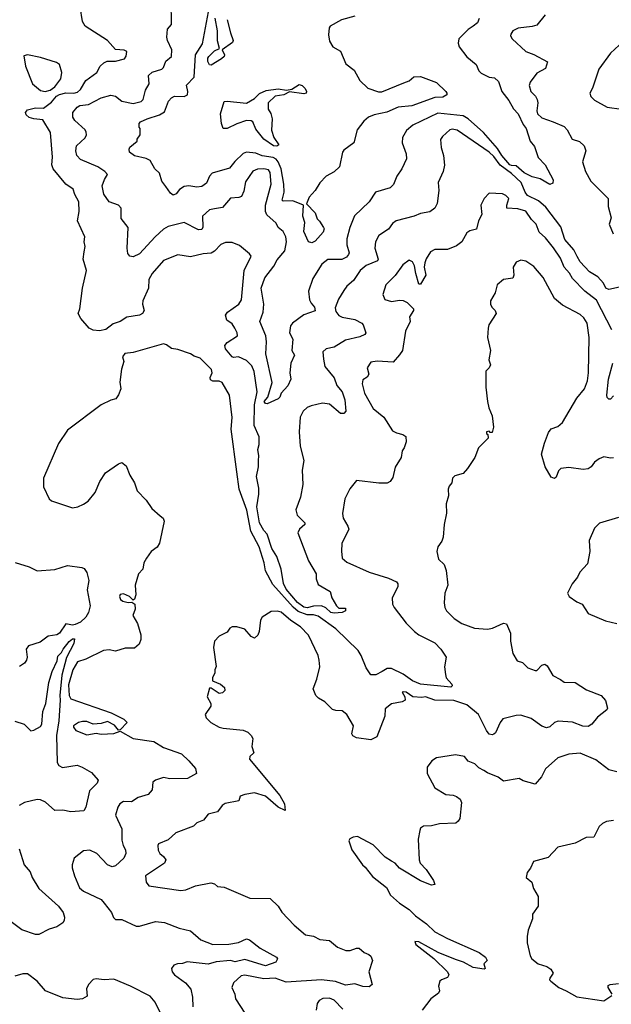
# Model space of a CAD drawing. Extents: x 1690054 to 1842981, y 782881 to 914114.
# Tile 271 of 656: x 1745205 to 1748911, y 861241 to 867405. Entities that reach past the tile are written whole.
import ezdxf

# ---------------------------------------------------------------- set-up
doc = ezdxf.new("R2010")
doc.units = 0

msp = doc.modelspace()

# ---------------------------------------------------------------- linework, layer by layer
at = {"layer": '0CON10XD'}
for points in [[(1748981.2, 865735), (1748895, 865715.2), (1748877.2, 865725), (1748862.7, 865755), (1748825.6, 865795.6), (1748775, 865827.2), (1748715, 865888.5), (1748698.1, 865921.9), (1748676, 865965), (1748619.3, 866029.3), (1748595, 866108.5), (1748500.9, 866230.9), (1748455, 866272.2), (1748385, 866305.1), (1748370.5, 866325), (1748345.4, 866385.4), (1748285, 866441.9), (1748214.2, 866495), (1748175, 866549.5), (1748145, 866576.9), (1747945, 866713.8), (1747915, 866720), (1747899.4, 866715), (1747854.2, 866675), (1747841.4, 866655), (1747845.6, 866605.6), (1747860.5, 866555), (1747865.4, 866494.6), (1747858.1, 866455), (1747826.9, 866385), (1747830.9, 866335), (1747820, 866255), (1747805, 866224.4), (1747775, 866202.9), (1747715, 866191.2), (1747676.2, 866175), (1747563.6, 866146.4), (1747540.5, 866129.5), (1747515, 866093.5), (1747455, 866054.3), (1747434.7, 866015.3), (1747430, 865975), (1747450.6, 865905), (1747445.7, 865895), (1747375, 865866), (1747337.1, 865835), (1747296.9, 865773.1), (1747255, 865737.3), (1747235, 865710.6), (1747202.5, 865655), (1747181.5, 865601.5), (1747185, 865578), (1747205, 865553.6), (1747225, 865543.8), (1747305, 865528), (1747348, 865505), (1747357.5, 865495), (1747374.2, 865445), (1747366.2, 865435), (1747335, 865420), (1747245, 865398.6), (1747175, 865354.1), (1747125.4, 865344.6), (1747104, 865325), (1747108.9, 865278.9), (1747115.8, 865235), (1747175, 865163.1), (1747190.8, 865115), (1747225.3, 865075), (1747242.5, 865025), (1747248.2, 864955), (1747235, 864939.6), (1747215, 864940.4), (1747145, 864998.8), (1747102.5, 865005), (1747031.5, 864988.5), (1747005, 864976.4), (1746981.8, 864955), (1746962.4, 864917.6), (1746954.7, 864825), (1746961.1, 864735), (1746984, 864645), (1746974.5, 864585), (1746979.6, 864495), (1746963.6, 864415), (1746935.7, 864335.7), (1746942.4, 864302.4), (1746991.2, 864255), (1746991.2, 864245), (1746958, 864215), (1746947.7, 864192.3), (1747015, 864018), (1747061.2, 863935), (1747062, 863905), (1747075, 863870), (1747150, 863825), (1747160, 863785), (1747190, 863735), (1747205, 863720), (1747245, 863720), (1747246.2, 863705), (1747225, 863693.8), (1747175, 863690), (1747155, 863694.7), (1747123.4, 863723.4), (1747095, 863734.8), (1747045.8, 863734.2), (1747006.4, 863723.6), (1746985, 863727.9), (1746945, 863755.9), (1746875, 863838.9), (1746858.6, 863875), (1746842, 863965), (1746815.1, 864045.1), (1746784.8, 864095), (1746755.3, 864185), (1746735, 864207.5), (1746707.6, 864255), (1746689.8, 864355), (1746703.6, 864435), (1746703.3, 864473.3), (1746689.2, 864545), (1746700.9, 864605), (1746700.9, 864645), (1746703.5, 864675), (1746696.2, 864715), (1746705.1, 864745), (1746705, 864793.8), (1746674.4, 864864.4), (1746675.8, 864995), (1746692.7, 865075), (1746673.3, 865203.3), (1746658.5, 865238.5), (1746625, 865271.8), (1746575, 865294.6), (1746545, 865290.3), (1746535, 865295.4), (1746495, 865344.4), (1746490.9, 865365), (1746505.7, 865385), (1746569.2, 865425), (1746568.1, 865445), (1746553.3, 865475), (1746535, 865500.6), (1746501.9, 865525), (1746494.2, 865555), (1746507.5, 865575), (1746577.1, 865625), (1746595, 865651.2), (1746611.1, 865835), (1746655.8, 865925), (1746645, 865940), (1746581.2, 865991.2), (1746535, 866010), (1746495, 866010.6), (1746465, 865997.1), (1746425, 865956.5), (1746404.4, 865944.4), (1746355, 865940.4), (1746275, 865920), (1746195, 865933.3), (1746105, 865898.1), (1746035, 865815.6), (1746015, 865778), (1746011.9, 865725), (1745975.9, 865645), (1745974.6, 865625), (1745984.5, 865585), (1745974.7, 865565.3), (1745954.8, 865555.2), (1745877.2, 865542.8), (1745834.3, 865515.7), (1745789.7, 865500.3), (1745745, 865465.7), (1745705, 865458), (1745665, 865461.2), (1745640, 865475), (1745588.8, 865535), (1745571.2, 865565), (1745582, 865595), (1745598.2, 865725), (1745624.2, 865835), (1745602.9, 865905), (1745607.9, 865952.1), (1745614.4, 865985), (1745608.8, 866015), (1745612.5, 866045), (1745567.1, 866145), (1745578.6, 866205), (1745576, 866265), (1745550.9, 866310.9), (1745540, 866345), (1745495, 866376), (1745415, 866472.5), (1745405.9, 866495.9), (1745410, 866545), (1745398.3, 866698.3), (1745349.4, 866779.4), (1745294, 866784), (1745265, 866793.6), (1745245, 866809.2), (1745240.5, 866825), (1745255, 866840.5), (1745304.4, 866854.4), (1745355, 866850.8), (1745405, 866889), (1745435, 866925.6), (1745455, 866937), (1745495, 866946.8), (1745545, 866946.2), (1745567.7, 866952.3), (1745585, 866967.9), (1745619.5, 867025), (1745687.5, 867075), (1745710, 867115), (1745731.5, 867135), (1745752.5, 867145), (1745805, 867145.3), (1745860.7, 867159.3), (1745872.5, 867177.5), (1745875.8, 867205.8), (1745858.8, 867215), (1745805, 867218.1), (1745755.2, 867275), (1745615, 867364.2), (1745599, 867395), (1745584.3, 867485)], [(1746425, 866220.3), (1746395, 866214.5), (1746351.2, 866175), (1746352.8, 866107.2), (1746345, 866091.9), (1746325, 866090), (1746235, 866135.4), (1746135, 866110), (1746105, 866093.2), (1746053.7, 866046.3), (1745955, 865940.4), (1745915, 865920.8), (1745895.8, 865925.8), (1745882.4, 865942.4), (1745877.3, 865975), (1745884.4, 866104.4), (1745841.5, 866161.5), (1745841.2, 866225), (1745825, 866243.8), (1745765, 866266), (1745732.1, 866312.1), (1745721.9, 866365), (1745735.4, 866405), (1745755, 866436.2), (1745738.6, 866455), (1745695, 866483.1), (1745585, 866530), (1745563.5, 866555), (1745556.9, 866585), (1745561.9, 866615), (1745614.4, 866665), (1745622.7, 866685), (1745621.3, 866701.3), (1745614.5, 866715), (1745550.6, 866775), (1745537.8, 866795), (1745538.6, 866825), (1745565, 866857.5), (1745582.4, 866867.6), (1745635.6, 866874.4), (1745715, 866915.9), (1745775, 866931.8), (1745805, 866927.1), (1745845, 866896.2), (1745915, 866880.5), (1745965, 866892.2), (1745979.4, 866905), (1745993.9, 866965), (1746016.2, 867003.8), (1746011.9, 867055), (1746035, 867076.4), (1746095.6, 867095), (1746105.5, 867105), (1746120, 867145), (1746156.2, 867175), (1746157.1, 867217.1), (1746130, 867275), (1746126.7, 867295), (1746130, 867345), (1746156.7, 867375), (1746153.3, 867525)], [(1747305, 867428.2), (1747221.2, 867405), (1747149.2, 867365), (1747143.1, 867355), (1747138.7, 867311.3), (1747145, 867271.2), (1747166.7, 867235), (1747215, 867207.5), (1747248.8, 867128.8), (1747299.5, 867089.5), (1747336.7, 867025), (1747385, 866976.2), (1747453, 866953), (1747473, 866953), (1747610.8, 867009.2), (1747645, 867022.8), (1747675, 867046.8), (1747715, 867050.6), (1747815, 867011.1), (1747874.2, 866955), (1747881.2, 866945), (1747880, 866935), (1747855, 866919.6), (1747805, 866917.8), (1747662, 866865), (1747575, 866857.4), (1747505, 866826.2), (1747425, 866810.5), (1747390.8, 866795), (1747360.2, 866769.8), (1747320, 866715), (1747298, 866635), (1747235, 866587.5), (1747227.5, 866575), (1747209.4, 866485), (1747175, 866451.9), (1747125, 866426), (1747085.3, 866384.7), (1747055.5, 866335), (1747017.7, 866295), (1747002.3, 866252.3), (1747055, 866196.7), (1747068.5, 866158.5), (1747083.6, 866143.6), (1747108.9, 866105), (1747111.9, 866095), (1747105.6, 866075), (1747055, 866018), (1747035, 866009.2), (1747013.8, 866015), (1746985, 866080), (1746991.8, 866135), (1746977.7, 866175), (1746983.3, 866243.3), (1746915, 866270.3), (1746855, 866270), (1746850, 866275), (1746862.5, 866325), (1746859.4, 866375), (1746842, 866472), (1746825, 866515.3), (1746811.6, 866531.6), (1746791.9, 866541.9), (1746723.2, 866553.2), (1746685, 866569.4), (1746625, 866575.5), (1746605, 866567.5), (1746551.7, 866518.3), (1746520, 866475), (1746411.5, 866445), (1746393.1, 866425), (1746375, 866382.5), (1746345, 866361.5), (1746315, 866356.2), (1746265, 866365.7), (1746235, 866360), (1746206.8, 866343.2), (1746185, 866314.2), (1746166.2, 866306.2), (1746148.8, 866318.8), (1746121.2, 866361.2), (1746096, 866395), (1746080, 866445), (1746052.4, 866472.4), (1746023.1, 866523.1), (1745997.1, 866537.1), (1745923.2, 866553.2), (1745893.3, 866575), (1745890, 866595), (1745895, 866607.5), (1745940, 866645), (1745941.7, 866658.3), (1745960, 866685), (1745960, 866725), (1745953, 866733), (1745952.5, 866755), (1745962.5, 866765), (1746003.3, 866785), (1746080.8, 866809.2), (1746111.4, 866828.6), (1746138.1, 866895), (1746155, 866916.2), (1746175, 866926.5), (1746235, 866925.5), (1746255.4, 866935), (1746258.5, 866955), (1746250, 866995), (1746298.5, 867045), (1746305.4, 867185), (1746350.1, 867255), (1746388.6, 867455)], [(1748497.5, 867435), (1748445, 867371.2), (1748415, 867362), (1748327.9, 867352.1), (1748294.4, 867335.6), (1748281.2, 867315), (1748280, 867305), (1748290, 867285), (1748375, 867205.6), (1748425, 867187.9), (1748511.7, 867141.7), (1748499.3, 867100.7), (1748445, 867071.4), (1748402, 867015), (1748396.3, 866993.7), (1748406.6, 866956.6), (1748437, 866927), (1748447.5, 866905), (1748451.2, 866885), (1748443.5, 866835), (1748448.1, 866815), (1748475, 866790), (1748547.5, 866765), (1748616.1, 866736.1), (1748634.3, 866715), (1748665, 866657.5), (1748712, 866642), (1748740, 866615), (1748751.9, 866585), (1748730, 866515), (1748748.6, 866455), (1748782.9, 866395), (1748892, 866285), (1748890.8, 866235), (1748910, 866165), (1748898, 866125), (1748922.3, 866065)], [(1746505.5, 867405.5), (1746525, 867322.5), (1746542.9, 867275), (1746537.8, 867262.2), (1746474.1, 867215.9), (1746488.2, 867185), (1746485.6, 867175), (1746469.1, 867160.9), (1746405, 867120.9), (1746393.3, 867123.3), (1746383.1, 867143.1), (1746382.8, 867165), (1746388.9, 867175), (1746425, 867210.3), (1746456.7, 867225), (1746443.1, 867273.1), (1746443.7, 867335), (1746429.5, 867415)], [(1748083.6, 867413.6), (1748072, 867385), (1748045, 867363.8), (1748015, 867343.6), (1747955, 867286), (1747951.7, 867258.3), (1747958, 867235), (1748005, 867173.1), (1748064, 867124), (1748081.8, 867085), (1748095, 867071.5), (1748145, 867045.8), (1748180.3, 867040.3), (1748205, 867018.8), (1748224.2, 866955), (1748269.5, 866899.5), (1748297.6, 866847.6), (1748327.8, 866815), (1748358.6, 866748.6), (1748377.5, 866725), (1748403.3, 866645), (1748430.4, 866610.4), (1748452.2, 866542.2), (1748496.1, 866496.1), (1748547.3, 866402.7), (1748545, 866381.2), (1748525, 866374.3), (1748465, 866408.1), (1748415, 866420.8), (1748365, 866446.3), (1748315, 866489.5), (1748285, 866491.5), (1748275, 866497.6), (1748225, 866555.9), (1748197.9, 866597.9), (1748109.5, 866699.5), (1748015, 866783.7), (1747983.4, 866803.4), (1747825, 866819.2), (1747666.9, 866745), (1747628.5, 866711.5), (1747602, 866668), (1747600, 866635), (1747625.6, 866565), (1747628.6, 866535), (1747598.3, 866471.7), (1747567.5, 866425), (1747547, 866373), (1747525, 866352.5), (1747434.6, 866325.4), (1747395, 866266), (1747303.2, 866176.8), (1747272.7, 866105), (1747255, 866032.5), (1747254.7, 865995), (1747268.1, 865945), (1747265.7, 865935), (1747251.7, 865918.3), (1747223.7, 865903.7), (1747135, 865903.7), (1747098.2, 865875), (1747040.7, 865785), (1747015.2, 865705), (1747020.7, 865650.7), (1747030.1, 865630.1), (1747052.5, 865605), (1747056.6, 865583.4), (1746985, 865557.5), (1746914.5, 865505.5), (1746902.2, 865487.8), (1746895.9, 865445), (1746916.1, 865405), (1746910, 865335), (1746925.5, 865305), (1746902.7, 865255), (1746898.1, 865195), (1746904, 865155), (1746885, 865112.5), (1746843.9, 865066.1), (1746835, 865042.5), (1746825, 865032.5), (1746755, 865000), (1746745, 865002), (1746736, 865015), (1746758.5, 865041.5), (1746787.1, 865132.9), (1746747.1, 865312.9), (1746750.9, 865389.1), (1746746.7, 865425), (1746710, 865515), (1746729.2, 865575), (1746734.8, 865624.8), (1746716.9, 865725), (1746741.5, 865788.5), (1746797.5, 865862.5), (1746818.7, 865901.3), (1746865, 865957.5), (1746876.4, 866015), (1746872.5, 866045), (1746855, 866078.8), (1746825, 866103.8), (1746810.8, 866130.8), (1746754, 866184), (1746744, 866205), (1746744.8, 866245), (1746780.3, 866375), (1746775, 866449.4), (1746762.9, 866465), (1746735, 866472.4), (1746695, 866469.2), (1746665, 866456.2), (1746619.1, 866390.9), (1746608.7, 866331.3), (1746595, 866299.2), (1746578.2, 866291.8), (1746525, 866288.9), (1746475, 866229.1), (1746425, 866220.3)], [(1748961.2, 867245), (1748905.5, 867195), (1748832.5, 867095), (1748793, 866977), (1748775.7, 866945), (1748782.5, 866925), (1748805, 866902.5)], [(1745365, 866955.8), (1745395, 866963.5), (1745425.2, 866985), (1745462.9, 867035), (1745469.6, 867075), (1745454.3, 867125), (1745436.4, 867136.4), (1745335, 867168.5), (1745255, 867185.8), (1745230, 867180), (1745240.9, 867115), (1745284.7, 867004.7), (1745335, 866961.3), (1745365, 866955.8)], [(1746815, 866612.7), (1746794, 866615), (1746735, 866658.2), (1746685, 866720.9), (1746665.4, 866765.4), (1746655, 866772.9), (1746625.8, 866774.2), (1746565, 866754), (1746505, 866723.8), (1746480, 866725), (1746470, 866755), (1746463.8, 866815), (1746485, 866892.5), (1746503.9, 866896.1), (1746625, 866883.3), (1746675, 866912.5), (1746706.8, 866943.2), (1746748, 866962), (1746825, 866972.9), (1746876.6, 866963.4), (1746909.8, 866970.2), (1746955, 866998.6), (1746975, 866993.8), (1746993.3, 866975), (1747002.5, 866955), (1747000, 866945), (1746985, 866941.2), (1746895, 866953.2), (1746858.8, 866935), (1746805, 866926.2), (1746761.5, 866885), (1746761.5, 866845), (1746777.9, 866817.9), (1746787.1, 866785), (1746783, 866713), (1746797.4, 866667.4), (1746829.1, 866620.9), (1746815, 866612.7)], [(1748805, 866902.5), (1748885, 866856.7), (1748975.4, 866845.4)], [(1748914.5, 865464.5), (1748818.9, 865648.9), (1748744.7, 865705), (1748667.9, 865785), (1748648.4, 865818.4), (1748615, 865855.6), (1748592.1, 865912.1), (1748547.9, 865977.9), (1748498.8, 866038.8), (1748460, 866075), (1748440.5, 866125), (1748410.4, 866155), (1748375.6, 866205.6), (1748325, 866221.1), (1748256.2, 866225), (1748256, 866245), (1748268.8, 866285), (1748251.2, 866305), (1748230, 866315), (1748145, 866318.8), (1748115, 866286.2), (1748094.5, 866245), (1748100, 866185), (1748080, 866145), (1748065.8, 866094.2), (1748025, 866083.8), (1748005, 866070), (1747974, 866015), (1747941.3, 865988.7), (1747885, 865965.7), (1747805, 865965.7), (1747778.3, 865951.7), (1747751.1, 865908.9), (1747742.3, 865882.3), (1747738, 865855), (1747748.8, 865805), (1747715, 865750), (1747705, 865750), (1747685.8, 865815.8), (1747679.2, 865865), (1747665, 865888.8), (1747645, 865900), (1747605, 865871.2), (1747557.2, 865802.8), (1747498.6, 865745), (1747480.8, 865685), (1747492.6, 865652.6), (1747535, 865641.1), (1747585, 865649.5), (1747607.4, 865647.4), (1747631.2, 865635), (1747672.5, 865595), (1747672.5, 865585), (1747647.5, 865545), (1747650, 865515), (1747622.5, 865455), (1747602, 865335), (1747583.2, 865306.8), (1747545, 865260.6), (1747445, 865268.1), (1747405, 865262), (1747382.5, 865225), (1747392.9, 865185), (1747382.5, 865167.5), (1747355, 865150), (1747351.1, 865125), (1747365, 865066.2), (1747420.2, 864970.2), (1747485.8, 864915.8), (1747540.4, 864830.4), (1747565, 864817.7), (1747605, 864808.5), (1747624.2, 864795), (1747626.8, 864763.2), (1747614.3, 864725.7), (1747600, 864705), (1747593.8, 864665), (1747556.5, 864603.5), (1747541.5, 864538.5), (1747525, 864513.3), (1747506.1, 864503.9), (1747455, 864503.8), (1747315, 864520), (1747272.9, 864467.1), (1747241.4, 864405), (1747226.6, 864313.4), (1747230.5, 864285), (1747261.4, 864235), (1747266.9, 864215), (1747222, 864125), (1747221.2, 864078.8), (1747224.3, 864035), (1747255, 864009.5), (1747395, 863945.5), (1747515, 863908.5), (1747566, 863885), (1747574.2, 863874.2), (1747574.2, 863855), (1747538.6, 863785), (1747541.1, 863745), (1747550, 863725), (1747625, 863627.1), (1747677.5, 863575), (1747705, 863553.1), (1747805, 863504.6), (1747842.5, 863465), (1747876, 863415), (1747866.8, 863353.2), (1747871.6, 863305), (1747875.7, 863285), (1747912.5, 863245), (1747914, 863235), (1747905, 863226), (1747715.6, 863245.6), (1747665, 863266.8), (1747606.9, 863306.9), (1747535, 863343.4), (1747507.1, 863342.9), (1747476, 863325), (1747435, 863303.3), (1747403.6, 863303.6), (1747375, 863347.5), (1747343.6, 863425), (1747325, 863455.7), (1747185, 863591.2), (1747075, 863670), (1747045, 863678.5), (1747005, 863679.8), (1746950.2, 863700.2), (1746917.1, 863727.1), (1746790.1, 863870.1), (1746745.7, 863955), (1746737.5, 864005), (1746705, 864105.7), (1746652.9, 864202.9), (1746627.8, 864335), (1746579.2, 864465), (1746564.7, 864574.7), (1746530.7, 864840.7), (1746535.3, 864915), (1746519.4, 865055), (1746472.8, 865132.8), (1746455, 865141.4), (1746415, 865141.8), (1746400.6, 865150.6), (1746399.2, 865165), (1746410, 865195), (1746405.6, 865215), (1746335, 865286.7), (1746298, 865298), (1746275, 865313.3), (1746195, 865340), (1746155, 865346.7), (1746125, 865370), (1746105, 865376.7), (1745915, 865320.8), (1745864.7, 865315.3), (1745850, 865295), (1745856.7, 865265), (1745842.4, 865217.6), (1745831.4, 865135), (1745838, 865095), (1745825, 865057.5), (1745808.3, 865031.7), (1745775, 865023.8), (1745715, 864994.2), (1745504.5, 864835.5), (1745447.2, 864752.8), (1745354.2, 864534.2), (1745355, 864480), (1745390, 864405), (1745405, 864393.3), (1745535, 864350), (1745570, 864355), (1745605, 864371.2), (1745635, 864391.2), (1745678, 864445), (1745706.4, 864515), (1745742.7, 864567.3), (1745825, 864625.6), (1745845, 864632.5), (1745872.2, 864612.2), (1745895, 864553.8), (1745924, 864505), (1745941.2, 864455), (1745996.4, 864396.4), (1746032, 864345), (1746085, 864298.8), (1746103.8, 864285), (1746109.4, 864265), (1746081.8, 864128.2), (1746066.9, 864103.1), (1746029.5, 864075), (1745999.4, 864035), (1745983.1, 864005), (1745976, 863965), (1745950, 863935), (1745928.2, 863865), (1745932.9, 863805), (1745925, 863777.5), (1745915, 863770), (1745893.3, 863795), (1745855, 863810), (1745835, 863806.2), (1745830, 863795), (1745837.5, 863775), (1745851.2, 863765), (1745885, 863756), (1745907.5, 863757.5), (1745926, 863746), (1745928.6, 863715), (1745914.6, 863675), (1745942.7, 863625), (1745963.6, 863555), (1745964.5, 863525), (1745954.5, 863495), (1745925, 863469.6), (1745865, 863469.7), (1745805, 863451.8), (1745765, 863459.1), (1745730, 863455), (1745619.1, 863400.9), (1745566.7, 863385), (1745537.5, 863335), (1745510.1, 863240.1), (1745515.8, 863175), (1745525, 863153.3), (1745777.5, 863065), (1745857.5, 863025), (1745877.5, 863005), (1745835, 862960), (1745825, 862957.5), (1745798.1, 862988.1), (1745755, 863010.9), (1745715, 862998.1), (1745665.5, 862994.5), (1745625, 863012), (1745598.3, 863011.7), (1745574, 863005), (1745541.2, 862985), (1745541.2, 862975), (1745556.2, 862955), (1745625, 862928.1), (1745685, 862938.1), (1745715, 862933.1), (1745795, 862936.7), (1745835, 862950), (1745916.7, 862905), (1746045.3, 862885.3), (1746105, 862848.5), (1746218, 862808), (1746265.6, 862765.6), (1746307.3, 862717.3), (1746313.3, 862686.7), (1746255.4, 862654.6), (1746145, 862651.6), (1746105, 862660), (1746055, 862644.2), (1746039.5, 862630.5), (1746035.7, 862584.3), (1746009.2, 862555), (1745948, 862535), (1745905, 862508.6), (1745855, 862510), (1745833.1, 862495), (1745820, 862475), (1745804.4, 862425), (1745845, 862338.8), (1745845, 862267.5), (1745852.9, 862235), (1745868.6, 862208.6), (1745869.4, 862185), (1745857.1, 862155), (1745805, 862107.8), (1745785, 862102.3), (1745755, 862113.3), (1745688.5, 862185), (1745645, 862206.8), (1745605, 862200.8), (1745546.9, 862155), (1745533.1, 862115), (1745532.9, 862095), (1745547.5, 862045), (1745580.3, 861970.3), (1745605, 861950), (1745715, 861896.9), (1745734.1, 861874.1), (1745780, 861815), (1745791.9, 861785), (1745805, 861771.9), (1745845, 861771.2), (1745935, 861730.9), (1745955, 861730.5), (1746055, 861758.9), (1746112.2, 861752.2), (1746205, 861716.9), (1746275, 861701.2), (1746339.2, 861645), (1746415, 861615.2), (1746515, 861617.8), (1746575, 861626.8), (1746625, 861650), (1746645.4, 861645.4), (1746712.4, 861592.4), (1746813.3, 861535), (1746820, 861525), (1746810, 861505), (1746745, 861482.5), (1746615, 861520.9), (1746555, 861507.7), (1746525, 861514.8), (1746435, 861507.6), (1746385, 861493), (1746255, 861505.9), (1746225, 861496.3), (1746194, 861495), (1746171.4, 861485), (1746156.9, 861465), (1746161.1, 861445), (1746175, 861425.6), (1746243.1, 861375), (1746276.7, 861335), (1746286.9, 861285), (1746289.1, 861225)], [(1748925, 864662), (1748905, 864660), (1748865, 864668.1), (1748835, 864656.5), (1748805, 864634.2), (1748784.7, 864605.3), (1748765, 864594.2), (1748735, 864589.4), (1748645, 864602.6), (1748595, 864595.9), (1748579.7, 864580.3), (1748565, 864542), (1748555, 864532.5), (1748535, 864542), (1748496.7, 864605), (1748472.9, 864685), (1748491.9, 864755), (1748518.3, 864821.7), (1748535, 864843.8), (1748575, 864858), (1748605, 864883.8), (1748694, 865036), (1748742.5, 865095), (1748762.5, 865145), (1748768.9, 865195), (1748772.9, 865415), (1748760, 865505), (1748739.4, 865539.4), (1748715, 865560.6), (1748605, 865618.9), (1748555, 865659.4), (1748485, 865790.8), (1748425, 865859.2), (1748375, 865893.8), (1748345, 865900), (1748315, 865886.2), (1748296.7, 865855), (1748301.4, 865805), (1748295, 865786.2), (1748235, 865779.2), (1748196, 865745), (1748183.3, 865695), (1748154, 865645), (1748154.2, 865624.2), (1748163.3, 865605), (1748184.1, 865584.1), (1748189.2, 865565), (1748143.1, 865495), (1748138.6, 865475), (1748136.2, 865415), (1748153.6, 865333.6), (1748143.9, 865276.1), (1748154, 865245), (1748146.2, 865225), (1748125.7, 865204.3), (1748124.5, 865104.5), (1748135.5, 865015), (1748144.4, 864975), (1748165.6, 864925.6), (1748173.8, 864855), (1748165, 864820), (1748151.7, 864821.7), (1748145, 864830), (1748130, 864825), (1748130, 864815), (1748138.3, 864808.3), (1748140, 864785), (1748078.8, 864725), (1748056.2, 864665), (1748009.2, 864595), (1747983.3, 864565), (1747930.9, 864549.1), (1747916.2, 864535), (1747912.5, 864505), (1747895, 864484), (1747888.2, 864465), (1747890.4, 864425), (1747876.2, 864375), (1747879.2, 864315), (1747864.4, 864245), (1747858.1, 864165), (1747849.3, 864140.7), (1747824.3, 864105), (1747818.9, 864075), (1747828.3, 864028.3), (1747863.8, 863995), (1747875.8, 863955.8), (1747887.5, 863865), (1747867.5, 863815), (1747864.2, 863755), (1747868, 863725), (1747878, 863705), (1747926.6, 863656.6), (1747975, 863624.4), (1748055, 863595.7), (1748135, 863589.2), (1748167.5, 863595), (1748235, 863626.7), (1748253.6, 863623.6), (1748279.2, 863565), (1748279.2, 863515), (1748293.3, 863436.7), (1748320.5, 863390.5), (1748355, 863380), (1748388.3, 863348.3), (1748435, 863330), (1748445, 863331.2), (1748475.8, 863364.2), (1748495, 863370.8), (1748509.8, 863359.8), (1748545, 863298.9), (1748593.3, 863275), (1748615, 863256.7), (1748685, 863255.7), (1748755, 863210), (1748847.5, 863175), (1748873.6, 863143.6), (1748887.5, 863095), (1748882.5, 863085), (1748825, 863038.8), (1748790, 862995), (1748765, 862980), (1748733.1, 862983.1), (1748667, 863007), (1748577.1, 863012.9), (1748554.8, 863005.2), (1748525, 862977.8), (1748505, 862972.2), (1748475, 862982.5), (1748409.9, 863029.9), (1748345, 863050), (1748315, 863049.8), (1748232.2, 863027.8), (1748215.3, 863005), (1748185, 862940.6), (1748175, 862931.9), (1748165, 862927.8), (1748145, 862932.2), (1748129.2, 862955)], [(1748925, 865050), (1748905, 865030), (1748895, 865028.8), (1748885, 865040), (1748882.2, 865055), (1748893.3, 865155), (1748920.8, 865255)], [(1748955, 864288.8), (1748836.4, 864253.6), (1748805, 864222.5), (1748773.3, 864145), (1748776.2, 864075), (1748761.2, 863998.8), (1748713.9, 863946.1), (1748700, 863915), (1748665, 863872.5), (1748636.2, 863815), (1748646.7, 863795), (1748695, 863760), (1748727.5, 863745), (1748765, 863686.7), (1748875, 863640.8), (1748945, 863625.8)], [(1745175.9, 864005.9), (1745265, 863980), (1745315, 863953.8), (1745425, 863963.2), (1745505, 863988.6), (1745595, 863976.2), (1745608.3, 863968.3), (1745625, 863943.3), (1745637.5, 863895), (1745627.8, 863835), (1745646.6, 863735), (1745636.7, 863693.3), (1745620, 863665), (1745585, 863633.3), (1745551.7, 863618.3), (1745535, 863614), (1745495, 863622), (1745453.8, 863565), (1745437, 863553), (1745382.5, 863545), (1745332.9, 863507.1), (1745260, 863485), (1745245.6, 863465), (1745252.9, 863415), (1745248, 863395), (1745234.4, 863375.6), (1745203.5, 863355)], [(1748129.2, 862955), (1748080, 863055), (1748005, 863115.7), (1747925, 863143.1), (1747805, 863145.2), (1747747.5, 863165), (1747725, 863160.9), (1747666.7, 863166.7), (1747626.2, 863195), (1747612, 863198), (1747600, 863195), (1747617.5, 863165), (1747620, 863145), (1747600, 863135), (1747535, 863122), (1747495, 863091.2), (1747492.9, 863045), (1747442.1, 862915), (1747405, 862896.6), (1747315, 862909.6), (1747292.6, 862922.6), (1747284.6, 862934.6), (1747295.7, 862985), (1747255, 863055.8), (1747225, 863077.5), (1747185, 863080), (1747165, 863087.5), (1747116.7, 863135), (1747077, 863157), (1747060, 863175), (1747044, 863215), (1747065.9, 863275.9), (1747085.8, 863354.2), (1747082, 863395), (1747074, 863425), (1747015, 863551.2), (1746964.7, 863604.7), (1746903.9, 863643.9), (1746842.5, 863695), (1746817.6, 863702.4), (1746780.9, 863699.1), (1746724.2, 863665), (1746713.1, 863645), (1746706, 863575), (1746697.1, 863552.9), (1746675, 863533.3), (1746655, 863543.3), (1746615, 863588.8), (1746565, 863604.2), (1746535, 863604), (1746521.2, 863595), (1746505, 863571.2), (1746455, 863546.2), (1746426, 863515), (1746418.8, 863475), (1746436.7, 863355), (1746427.5, 863335), (1746427.5, 863315), (1746413, 863287), (1746412.5, 863265), (1746462.5, 863245), (1746487.5, 863225), (1746490, 863205), (1746475, 863190), (1746455, 863186.7), (1746405, 863220), (1746395, 863220), (1746380, 863165), (1746402.5, 863125), (1746403, 863107), (1746367.5, 863055), (1746372.5, 863035), (1746402.5, 863005), (1746455, 862976.2), (1746480.5, 862970.5), (1746605, 862958), (1746633.3, 862945), (1746654.1, 862924.1), (1746666.2, 862905), (1746658.8, 862855), (1746672.5, 862815), (1746647.7, 862792.3), (1746644, 862775), (1746835, 862548), (1746864, 862495), (1746867.5, 862455), (1746825, 862474.7), (1746745, 862544.3), (1746675, 862564.6), (1746616.2, 862555), (1746587, 862543), (1746577.5, 862515), (1746492.1, 862497.9), (1746474, 862485), (1746443.3, 862445), (1746385, 862431.2), (1746355.6, 862394.4), (1746315, 862376), (1746293.2, 862356.8), (1746183.8, 862315), (1746135, 862270.8), (1746075, 862245.7), (1746070, 862235), (1746072, 862205), (1746082.5, 862185), (1746105.4, 862165.4), (1746120.8, 862145), (1746112.5, 862125), (1745994, 862045), (1745997.1, 862005), (1746013.1, 861983.1), (1746215, 861952.9), (1746245, 861957.5), (1746307.3, 861982.7), (1746401.7, 862001.7), (1746425.9, 861995.9), (1746445, 861977.5), (1746485, 861973.3), (1746647.5, 861905), (1746775, 861903.8), (1746825, 861855.8), (1746847.1, 861817.1), (1746925.3, 861735.3), (1746995, 861675.5), (1747045, 861667.5), (1747085.7, 861645.7), (1747145, 861641.2), (1747195, 861599.2), (1747248.3, 861578.3), (1747275, 861578.1), (1747315, 861592.5), (1747332.4, 861592.4), (1747362, 861565), (1747391.9, 861551.9), (1747405, 861542.5), (1747415.5, 861515), (1747392, 861445), (1747413.8, 861365), (1747395, 861350), (1747355, 861352.2), (1747305, 861369.5), (1747245, 861360.4), (1747183, 861383), (1747096.2, 861393.8), (1746875, 861380.2), (1746805, 861404.7), (1746735, 861400.5), (1746615, 861423.3), (1746592, 861418), (1746545, 861376.2), (1746534, 861345), (1746553.3, 861305), (1746556.7, 861275), (1746614.5, 861184.5)], [(1745175, 863014.2), (1745232.9, 862995), (1745275, 862952), (1745292.6, 862957.4), (1745335, 862980.8), (1745344.7, 862995), (1745350.4, 863075), (1745368, 863125), (1745387.4, 863255), (1745407.5, 863325), (1745439.7, 863390.3), (1745445, 863421.4), (1745467, 863443), (1745477.3, 863465), (1745515, 863512), (1745535, 863528), (1745548, 863528), (1745545, 863498.8), (1745497.7, 863412.3), (1745468.5, 863301.5), (1745456.2, 863175), (1745459.6, 863145), (1745450.4, 863015), (1745436.4, 862923.6), (1745440.5, 862755), (1745449.5, 862735), (1745474.1, 862724.1), (1745565, 862738.6), (1745595.6, 862725.6), (1745655, 862691.2), (1745695.8, 862645), (1745690.8, 862625), (1745641.8, 862578.2), (1745620, 862475), (1745607.5, 862452.5), (1745525, 862445.5), (1745475, 862457.1), (1745425, 862454.7), (1745366.6, 862506.6), (1745335, 862521.5), (1745315, 862522.5), (1745234.4, 862505), (1745201.5, 862485)], [(1748945.5, 862695.5), (1748895, 862708.6), (1748815, 862771.9), (1748715, 862813.3), (1748645, 862806.9), (1748575, 862784), (1748499.4, 862715), (1748472.9, 862665), (1748435, 862618), (1748359.2, 862639.2), (1748333.6, 862653.6), (1748235, 862638.1), (1748202.6, 862662.6), (1748135, 862689.4), (1748112.5, 862705), (1748082, 862722), (1748055.8, 862745.8), (1748015, 862763.6), (1747991.2, 862791.2), (1747935, 862801.8), (1747816.7, 862783.3), (1747785.8, 862764.2), (1747757.5, 862725), (1747757.5, 862685), (1747805, 862596.2), (1747875, 862553.3), (1747920, 862550), (1747941.1, 862541.1), (1747963.8, 862525), (1747972, 862505), (1747961.2, 862405), (1747952.3, 862387.7), (1747936.7, 862375), (1747835, 862370.6), (1747785, 862358.6), (1747735, 862356.2), (1747716.2, 862343.8), (1747711.2, 862328.8), (1747701.4, 862275), (1747708, 862145), (1747713.8, 862125), (1747751.2, 862085), (1747796.2, 862015), (1747805, 861990), (1747785, 861986.7), (1747715, 862013.1), (1747585, 862093.8), (1747556.2, 862125), (1747535, 862137.5), (1747495, 862161.2), (1747418.7, 862238.7), (1747321.7, 862291.7), (1747295, 862287.5), (1747273.6, 862276.4), (1747267.5, 862265), (1747285, 862208.8), (1747351.6, 862115), (1747370, 862100), (1747415, 862040.7), (1747502.2, 861972.2), (1747527.5, 861925), (1747584.6, 861875), (1747645, 861834.1), (1747684, 861794), (1747753.3, 861745), (1747805.5, 861695.5), (1747885, 861652), (1748083.8, 861565), (1748123.8, 861535), (1748132.5, 861515), (1748112.5, 861495), (1748120, 861465), (1748115, 861460), (1748045, 861472), (1747985, 861504), (1747935, 861522), (1747826.7, 861565), (1747705, 861631.2), (1747680, 861635), (1747686.7, 861615), (1747798.5, 861528.5), (1747884.2, 861445), (1747894.2, 861425), (1747885, 861408), (1747847.5, 861395), (1747836.2, 861385), (1747828, 861355), (1747834, 861325), (1747829.1, 861310.9), (1747781.4, 861275), (1747725.2, 861204.8)], [(1748925, 862391.2), (1748880, 862385), (1748856.4, 862373.6), (1748835, 862353.3), (1748802.3, 862287.7), (1748752.5, 862285), (1748685, 862248.6), (1748575, 862223.8), (1748515, 862160), (1748424.2, 862135.8), (1748405, 862092.5), (1748383.3, 862065), (1748377.5, 862035), (1748413.8, 862005), (1748423.8, 861965), (1748453.3, 861915), (1748453.3, 861855), (1748417.5, 861805), (1748416.7, 861775), (1748390, 861705), (1748383.3, 861665), (1748383.3, 861625), (1748402.5, 861545), (1748413.8, 861525), (1748451.9, 861495), (1748507.9, 861477.9), (1748531.2, 861461.2), (1748545.8, 861435), (1748525.8, 861405), (1748524.4, 861395), (1748531.5, 861385), (1748582.5, 861345), (1748628.2, 861325), (1748695, 861288.3), (1748865, 861262.5)], [(1745201.4, 862215), (1745233.5, 862115), (1745269.8, 862069.8), (1745283.9, 862033.9), (1745325, 861966.4), (1745447.9, 861855), (1745476.4, 861816.4), (1745485.6, 861785.6), (1745484.3, 861765), (1745475, 861751.1), (1745437.8, 861725), (1745389.1, 861710.9), (1745325, 861678.8), (1745305, 861678.4), (1745218, 861708), (1745127.1, 861775)], [(1746105, 861147.9), (1746054.7, 861255), (1746022.4, 861292.4), (1745899.1, 861355), (1745795, 861398.8), (1745733.2, 861393.2), (1745685, 861400), (1745664.3, 861395.7), (1745636.2, 861365), (1745622.7, 861337.3), (1745628.3, 861291.7), (1745597.5, 861275), (1745565, 861271.5), (1745475, 861281.8), (1745367.5, 861325), (1745315, 861386), (1745255, 861432), (1745225, 861432.5), (1745175, 861417.5)], [(1748915.8, 861305), (1748892, 861345), (1748891.4, 861358.6), (1748904.5, 861365.5), (1748955, 861371.9)], [(1747229.7, 861209.7), (1747175, 861267.1), (1747145, 861279.4), (1747105, 861276.9), (1747082, 861265), (1747068, 861245), (1747061.2, 861205)], [(1748865, 861262.5), (1748914, 861296)]]:
    msp.add_lwpolyline(points, dxfattribs=at)

doc.saveas('drawing.dxf')
